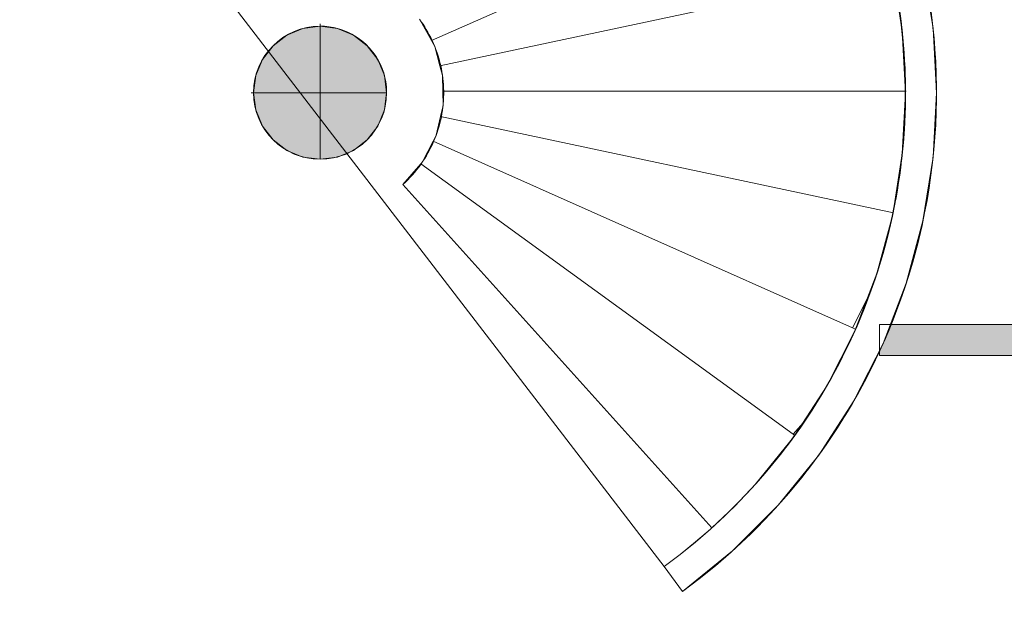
# Model space of a CAD drawing. Header units: inches. Extents: x 15 to 546804, y -66 to 267312.
# Tile 265 of 478: x 410895 to 414082, y 137271 to 139192. Entities that reach past the tile are written whole.
import ezdxf

# ---------------------------------------------------------------- set-up
doc = ezdxf.new("R2010")
doc.units = ezdxf.units.IN
doc.header["$MEASUREMENT"] = 0

msp = doc.modelspace()

# ---------------------------------------------------------------- hatches: boundary and pattern name
at = {"lineweight": 20}
h = msp.add_hatch(color=7, dxfattribs=at)
h.dxf.hatch_style = 1
h.paths.add_polyline_path([(411867.1, 139171.1), (411867.1, 138955.7), (412082.5, 138955.7, 0.414214)])
h.paths.add_polyline_path([(411867.1, 139171.1, 0.414214), (411651.7, 138955.7), (411867.1, 138955.7)])
h.paths.add_polyline_path([(411867.1, 138955.7), (411651.7, 138955.7, 0.414214), (411867.1, 138740.3)])
h.paths.add_polyline_path([(412082.5, 138955.7), (411867.1, 138955.7), (411867.1, 138740.3, 0.414214)])
h = msp.add_hatch(color=7, dxfattribs=at)
h.dxf.hatch_style = 1
h.paths.add_polyline_path([(420817.1, 138205.7), (417117.1, 138205.7), (417117.1, 138105.7), (417217.1, 138105.7), (420817.1, 138105.7)])
h.paths.add_polyline_path([(417217.1, 138105.7), (417117.1, 138105.7), (417117.1, 135105.7), (417217.1, 135105.7)])
h.paths.add_polyline_path([(416188.1, 138205.7), (413715.8, 138205.7, -0.012046), (413677.5, 138117.5), (413677.5, 138105.7), (416188.1, 138105.7)])

# ---------------------------------------------------------------- linework, layer by layer
at = {"color": 7, "lineweight": 20}
for p, q in [((410674.6, 140424.9, 3000), (412980.9, 137422.7, 3000)), ((413589.9, 139727.1, 1550), (412227.6, 139124.3, 1550)), ((413589.9, 139727.1, 1800), (412227.6, 139124.3, 1800)), ((413589.9, 139727.1, 1800), (412227.6, 139124.3, 1800)), ((413589.9, 139727.1, 2050), (412227.6, 139124.3, 2050)), ((413708, 139351.9, 1300), (412254.7, 139043, 1300)), ((413708, 139351.9, 1550), (412254.7, 139043, 1550)), ((413708, 139351.9, 1550), (412254.7, 139043, 1550)), ((413708, 139351.9, 1800), (412254.7, 139043, 1800)), ((412190.7, 139190.8, 1800), (412190.7, 139190.8, 2050)), ((411811.4, 139163.8, 300), (411811.4, 139163.8, 4800)), ((411867.1, 139178.7, 300), (411867.1, 139171.1, 300)), ((411867.1, 139171.1, 300), (411867.1, 139171.1, 4800)), ((411867.1, 139171.1, 300), (411867.1, 138955.7, 300)), ((411922.9, 139163.8, 300), (411922.9, 139163.8, 4800)), ((413751.6, 139153.8, 4800), (413751.6, 139153.8, 300)), ((413751.6, 139153.8, 4800), (413751.6, 139153.8, 4820)), ((413851.2, 139164.3, 300), (413851.2, 139164.3, 4800)), ((413851.2, 139164.3, 4800), (413851.2, 139164.3, 4820)), ((411759.4, 139142.3, 300), (411759.4, 139142.3, 4800)), ((411974.8, 139142.3, 300), (411974.8, 139142.3, 4800)), ((412227.6, 139124.3, 1550), (412227.6, 139124.3, 1800)), ((412227.6, 139124.3, 1800), (412227.6, 139124.3, 2050)), ((411714.8, 139108, 300), (411714.8, 139108, 4800)), ((412019.4, 139108, 300), (412019.4, 139108, 4800)), ((412238, 139105.6, 1550), (412238, 139105.6, 1800)), ((411680.5, 139063.4, 300), (411680.5, 139063.4, 4800)), ((412053.7, 139063.4, 300), (412053.7, 139063.4, 4800)), ((412254.7, 139043, 1300), (412254.7, 139043, 1550)), ((412254.7, 139043, 1550), (412254.7, 139043, 1800)), ((411659, 139011.5, 300), (411659, 139011.5, 4800)), ((412075.2, 139011.5, 300), (412075.2, 139011.5, 4800)), ((412263.2, 139011.4, 1300), (412263.2, 139011.4, 1550)), ((413748, 138961.1, 1050), (412264.1, 138961.1, 1050)), ((413748, 138961.1, 1300), (412264.1, 138961.1, 1300)), ((412264.1, 138961.1, 1050), (412264.1, 138961.1, 1300)), ((413748, 138961.1, 1300), (412264.1, 138961.1, 1300)), ((413748, 138961.1, 1550), (412264.1, 138961.1, 1550)), ((412264.1, 138961.1, 1300), (412264.1, 138961.1, 1550)), ((413764.2, 138961.1, 300), (413748, 138961.1, 300)), ((413748, 138961.1, 1050), (413748, 138961.1, 1300)), ((413748, 138961.1, 1300), (413748, 138961.1, 1550)), ((411644.1, 138955.7, 300), (411651.7, 138955.7, 300)), ((411651.7, 138955.7, 300), (411651.7, 138955.7, 4800)), ((411651.7, 138955.7, 300), (411867.1, 138955.7, 300)), ((411867.1, 138955.7, 300), (412082.5, 138955.7, 300)), ((411867.1, 138955.7, 300), (411867.1, 138740.3, 300)), ((412082.5, 138955.7, 300), (412082.5, 138955.7, 4800)), ((413762, 138955.7, 4800), (413762, 138955.7, 300)), ((413762, 138955.7, 4800), (413762, 138955.7, 4820)), ((413862.1, 138955.7, 300), (413862.1, 138955.7, 4800)), ((413862.1, 138955.7, 4800), (413862.1, 138955.7, 4820)), ((411659, 138900, 300), (411659, 138900, 4800)), ((412075.2, 138900, 300), (412075.2, 138900, 4800)), ((412264.9, 138913.9, 1050), (412264.9, 138913.9, 1300)), ((413708.3, 138570.2, 800), (412256.8, 138878.7, 800)), ((413708.3, 138570.2, 1050), (412256.8, 138878.7, 1050)), ((412256.8, 138878.7, 800), (412256.8, 138878.7, 1050)), ((413708.3, 138570.2, 1050), (412256.8, 138878.7, 1050)), ((413708.3, 138570.2, 1300), (412256.8, 138878.7, 1300)), ((412256.8, 138878.7, 1050), (412256.8, 138878.7, 1300)), ((411680.5, 138848, 300), (411680.5, 138848, 4800)), ((412053.7, 138848, 300), (412053.7, 138848, 4800)), ((411714.8, 138803.4, 300), (411714.8, 138803.4, 4800)), ((412019.4, 138803.4, 300), (412019.4, 138803.4, 4800)), ((412243, 138818.9, 800), (412243, 138818.9, 1050)), ((411759.4, 138769.1, 300), (411759.4, 138769.1, 4800)), ((411974.8, 138769.1, 300), (411974.8, 138769.1, 4800)), ((413590.3, 138194.9, 550), (412232.7, 138798.7, 550)), ((413590.3, 138194.9, 800), (412232.7, 138798.7, 800)), ((412232.7, 138798.7, 550), (412232.7, 138798.7, 800)), ((413590.3, 138194.9, 800), (412232.7, 138798.7, 800)), ((413590.3, 138194.9, 1050), (412232.7, 138798.7, 1050)), ((412232.7, 138798.7, 800), (412232.7, 138798.7, 1050)), ((411811.4, 138747.6, 300), (411811.4, 138747.6, 4800)), ((411867.1, 138740.3, 300), (411867.1, 138740.3, 4800)), ((411922.9, 138747.6, 300), (411922.9, 138747.6, 4800)), ((413751.6, 138757.6, 4800), (413751.6, 138757.6, 300)), ((413751.6, 138757.6, 1050), (413751.6, 138757.6, 1300)), ((413751.6, 138757.6, 4800), (413751.6, 138757.6, 4820)), ((413851.2, 138747.2, 300), (413851.2, 138747.2, 4800)), ((413851.2, 138747.2, 4800), (413851.2, 138747.2, 4820)), ((412193, 138726, 300), (412193.3, 138725.8, 300)), ((412193.3, 138725.8, 300), (413398.2, 137850.3, 300)), ((412193.3, 138725.8, 550), (413398.2, 137850.3, 550)), ((412193.3, 138725.8, 300), (412193.3, 138725.8, 550)), ((412193.3, 138725.8, 550), (413398.2, 137850.3, 550)), ((412193.3, 138725.8, 800), (413398.2, 137850.3, 800)), ((412193.3, 138725.8, 550), (412193.3, 138725.8, 800)), ((412198.7, 138732, 550), (412198.7, 138732, 800)), ((413135, 137547.6, 300), (412134.8, 138658.5, 300)), ((413135, 137547.6, 550), (412134.8, 138658.5, 550)), ((412134.8, 138658.5, 300), (412134.8, 138658.5, 550)), ((413722.8, 138567.1, 300), (413708.3, 138570.2, 300)), ((413708.3, 138570.2, 800), (413708.3, 138570.2, 1050)), ((413708.3, 138570.2, 1050), (413708.3, 138570.2, 1300)), ((413720.6, 138561.8, 4800), (413720.6, 138561.8, 300)), ((413720.6, 138561.8, 4800), (413720.6, 138561.8, 4820)), ((413818.5, 138540.9, 300), (413818.5, 138540.9, 4800)), ((413818.5, 138540.9, 4800), (413818.5, 138540.9, 4820)), ((413669.2, 138370.2, 4800), (413669.2, 138370.2, 300)), ((413669.2, 138370.2, 4800), (413669.2, 138370.2, 4820)), ((413764.5, 138339.2, 300), (413764.5, 138339.2, 4800)), ((413764.5, 138339.2, 4800), (413764.5, 138339.2, 4820)), ((413647.7, 138307.6, 800), (413647.7, 138307.6, 1050)), ((413590.3, 138195, 300), (413600.4, 138190.4, 300)), ((413590.3, 138194.9, 800), (413590.3, 138195, 800)), ((413590.3, 138194.9, 1050), (413590.3, 138195, 1050)), ((413590.3, 138195, 800), (413590.3, 138195, 1050)), ((413600.4, 138190.4, 300), (413590.3, 138194.9, 300)), ((413590.3, 138194.9, 550), (413590.3, 138194.9, 800)), ((413590.3, 138194.9, 800), (413590.3, 138194.9, 1050)), ((413677.5, 138205.7, 300), (413713.2, 138205.7, 300)), ((413677.5, 138120.5, 300), (413677.5, 138205.7, 300)), ((413713.2, 138205.7, 300), (416188.1, 138205.7, 300)), ((413713.2, 138205.7, 300), (413713.2, 138205.7, 3000)), ((413713.2, 138205.7, 3000), (420817.1, 138205.7, 3000)), ((413598.2, 138185, 4800), (413598.2, 138185, 300)), ((413598.2, 138185, 4800), (413598.2, 138185, 4820)), ((413689.6, 138144.3, 3000), (413689.6, 138144.3, 4800)), ((413689.6, 138144.3, 300), (413689.6, 138144.3, 3000)), ((413689.6, 138144.3, 4800), (413689.6, 138144.3, 4820)), ((413677.5, 138105.7, 300), (413677.5, 138120.5, 300)), ((413677.5, 138105.7, 3000), (413677.5, 138120.5, 3000)), ((413677.5, 138120.5, 300), (413677.5, 138120.5, 3000)), ((413677.5, 138105.7, 300), (413677.5, 138105.7, 3000)), ((416188.1, 138105.7, 300), (413677.5, 138105.7, 300)), ((420817.1, 138105.7, 3000), (413677.5, 138105.7, 3000)), ((413508.1, 138008.3, 4800), (413508.1, 138008.3, 300)), ((413508.1, 138008.3, 4800), (413508.1, 138008.3, 4820)), ((413594.8, 137958.2, 300), (413594.8, 137958.2, 4800)), ((413594.8, 137958.2, 4800), (413594.8, 137958.2, 4820)), ((413438, 137896.1, 550), (413438, 137896.1, 800)), ((413398.2, 137850.3, 300), (413402.4, 137847.3, 300)), ((413398.2, 137850.3, 300), (413398.2, 137850.3, 550)), ((413398.2, 137850.3, 550), (413398.2, 137850.3, 800)), ((413400.1, 137841.9, 4800), (413400.1, 137841.9, 300)), ((413400.1, 137841.9, 4800), (413400.1, 137841.9, 4820)), ((413481.1, 137783.1, 300), (413481.1, 137783.1, 4800)), ((413481.1, 137783.1, 4800), (413481.1, 137783.1, 4820)), ((413275.3, 137687.8, 4800), (413275.3, 137687.8, 300)), ((413275.3, 137687.8, 4800), (413275.3, 137687.8, 4820)), ((413349.7, 137620.8, 300), (413349.7, 137620.8, 4800)), ((413349.7, 137620.8, 4800), (413349.7, 137620.8, 4820)), ((413135, 137547.6, 4800), (413135, 137547.6, 300)), ((413135, 137547.6, 300), (413135, 137547.6, 550)), ((413135, 137547.6, 4800), (413135, 137547.6, 4820)), ((413202, 137473.1, 300), (413202, 137473.1, 4800)), ((413202, 137473.1, 4800), (413202, 137473.1, 4820)), ((412980.9, 137422.7, 300), (413039.7, 137341.7, 300)), ((412980.9, 137422.7, 3800), (412980.9, 137422.7, 4800)), ((412980.9, 137422.7, 3800), (412980.9, 137422.7, 300)), ((412980.9, 137422.7, 3800), (413039.7, 137341.7, 3800)), ((412980.9, 137422.7, 4800), (413039.7, 137341.7, 4800)), ((412980.9, 137422.7, 4800), (413039.7, 137341.7, 4800)), ((412980.9, 137422.7, 4820), (413039.7, 137341.7, 4820)), ((412980.9, 137422.7, 4800), (412980.9, 137422.7, 4820)), ((413039.7, 137341.7, 3800), (413039.7, 137341.7, 4800)), ((413039.7, 137341.7, 300), (413039.7, 137341.7, 3800)), ((413039.7, 137341.7, 4800), (413039.7, 137341.7, 4820))]:
    msp.add_line(p, q, dxfattribs=at)
msp.add_circle((411867.1, 138955.7, 4800), 215.4, dxfattribs=at)
at = {"color": 7, "lineweight": 20, "extrusion": (5.45071e-13, -6.72456e-13, -1)}
msp.add_arc((-411867.5, 138954.4, -3000), 1893.6, 50.9483, 233.9872, dxfattribs=at)
at = {"color": 7, "lineweight": 20}
for centre, radius, start, end in [((411867.1, 138955.7, 300), 1995, 337.8901, 129.0632), ((411867.1, 138955.7, 4800), 1995, 306, 129.0632), ((411867.1, 138955.7, 4800), 1995, 306, 129.0632), ((411867.1, 138955.7, 4820), 1995, 306, 129.0632), ((411867.1, 138955.7, 300), 1894.9, 306, 129.0666), ((411867.1, 138955.7, 4800), 1894.9, 306, 129.0666), ((411867.1, 138955.7, 4800), 1894.9, 306, 129.0666), ((411867.1, 138955.7, 4820), 1894.9, 306, 129.0666), ((411867.1, 138955.7, 1300), 1894.9, 0.163, 12.1449), ((411867.1, 138955.7, 1550), 1894.9, 0.163, 12.1449), ((411867.1, 138955.7, 300), 215.4, 90, 180), ((411867.1, 138955.7, 300), 215.4, 75, 90), ((411867.1, 138955.7, 300), 215.4, 0, 75), ((411867.1, 138955.7, 1050), 1894.9, 348.1739, 0.163), ((411867.1, 138955.7, 1300), 1894.9, 348.1739, 0.163), ((411867.1, 138955.7, 300), 215.4, 180, 270), ((411867.1, 138955.7, 300), 215.4, 270, 0), ((411867.1, 138955.7, 800), 1894.9, 336.1792, 348.1739), ((411867.1, 138955.7, 1050), 1894.9, 336.1792, 348.1739), ((411867.1, 138955.7, 300), 1995, 335.2328, 337.8901), ((411867.1, 138955.7, 3000), 1995, 335.2328, 337.8901), ((411867.1, 138955.7, 550), 1894.9, 324.1719, 336.1768), ((411867.1, 138955.7, 800), 1894.9, 324.1719, 336.1768), ((411867.1, 138955.7, 300), 1894.9, 336.1768, 336.1792), ((411867.1, 138955.7, 300), 1995, 306, 335.2328), ((411867.1, 138955.7, 300), 1894.9, 312, 324.1719), ((411867.1, 138955.7, 550), 1894.9, 312, 324.1719)]:
    msp.add_arc(centre, radius, start, end, dxfattribs=at)
at = {"color": 7, "lineweight": 20, "extrusion": (2.24065e-12, 1.93478e-12, -1)}
for centre in [(-411867.1, 138955.7, -1800), (-411867.1, 138955.7, -2050)]:
    msp.add_arc(centre, 400, 143.5194, 154.9438, dxfattribs=at)
at = {"color": 7, "lineweight": 20, "extrusion": (-2.12751e-12, -1.07341e-13, -1)}
for centre in [(-411867.1, 138955.7, -1550), (-411867.1, 138955.7, -1800)]:
    msp.add_arc(centre, 400, 154.9438, 167.3134, dxfattribs=at)
at = {"color": 7, "lineweight": 20, "extrusion": (-9.98326e-13, -8.28792e-13, -1)}
for centre in [(-411867.1, 138955.7, -1300), (-411867.1, 138955.7, -1550)]:
    msp.add_arc(centre, 400, 167.3134, 179.2275, dxfattribs=at)
at = {"color": 7, "lineweight": 20, "extrusion": (-1.06229e-12, -9.81308e-13, -1)}
for centre in [(-411867.1, 138955.7, -1050), (-411867.1, 138955.7, -1300)]:
    msp.add_arc(centre, 400, 179.2275, 191.1768, dxfattribs=at)
at = {"color": 7, "lineweight": 20, "extrusion": (-1.19065e-12, -1.09369e-12, -1)}
for centre in [(-411867.1, 138955.7, -800), (-411867.1, 138955.7, -1050)]:
    msp.add_arc(centre, 400, 191.1768, 203.2461, dxfattribs=at)
at = {"color": 7, "lineweight": 20, "extrusion": (2.38934e-12, -2.7531e-12, -1)}
for centre in [(-411867.1, 138955.7, -550), (-411867.1, 138955.7, -800)]:
    msp.add_arc(centre, 400, 203.2461, 215.1866, dxfattribs=at)
at = {"color": 7, "lineweight": 20, "extrusion": (-1.54681e-12, -1.10863e-12, -1)}
for centre in [(-411867.1, 138955.7, -300), (-411867.1, 138955.7, -550)]:
    msp.add_arc(centre, 400, 215.1866, 228, dxfattribs=at)
at = {"color": 7, "lineweight": 20}
for points, invisible_edges in [([(414067.1, 142255.7, 300), (413889.1, 139061.5, 300), (414067.1, 156655.7, 300)], 3), ([(417167.1, 138155.7, 300), (414067.1, 142255.7, 300), (420867.1, 142255.7, 300)], 13), ([(413589.9, 139727.1, 2050), (412227.6, 139124.3, 1800), (413589.9, 139727.1, 1800)], 1), ([(412227.6, 139124.3, 1800), (413589.9, 139727.1, 2050), (412227.6, 139124.3, 2050)], 1), ([(412227.6, 139124.3, 1550), (413589.9, 139727.1, 1800), (413589.9, 139727.1, 1550)], 1), ([(413589.9, 139727.1, 1800), (412227.6, 139124.3, 1550), (412227.6, 139124.3, 1800)], 1), ([(413764.5, 139572.2, 4800), (413720.6, 139349.7, 4800), (413751.6, 139153.8, 4800)], 13), ([(413720.6, 139349.7, 300), (413764.5, 139572.2, 300), (413751.6, 139153.8, 300)], 3), ([(413764.5, 139572.2, 4800), (413751.6, 139153.8, 4800), (413762, 138955.7, 4800)], 13), ([(413751.6, 139153.8, 300), (413764.5, 139572.2, 300), (413762, 138955.7, 300)], 3), ([(413764.5, 139572.2, 4800), (413764.5, 138339.2, 4800), (413818.5, 139370.5, 4800)], 3), ([(413764.5, 138339.2, 300), (413764.5, 139572.2, 300), (413818.5, 139370.5, 300)], 13), ([(413708, 139351.9, 1800), (412254.7, 139043, 1550), (413708, 139351.9, 1550)], 1), ([(412254.7, 139043, 1550), (413708, 139351.9, 1800), (412254.7, 139043, 1800)], 1), ([(412254.7, 139043, 1300), (413708, 139351.9, 1550), (413708, 139351.9, 1300)], 1), ([(413708, 139351.9, 1550), (412254.7, 139043, 1300), (412254.7, 139043, 1550)], 1), ([(413720.6, 139349.7, 4800), (413751.6, 139153.8, 300), (413751.6, 139153.8, 4800)], 1), ([(413751.6, 139153.8, 300), (413720.6, 139349.7, 4800), (413720.6, 139349.7, 300)], 1), ([(413720.6, 139349.7, 4820), (413751.6, 139153.8, 4800), (413751.6, 139153.8, 4820)], 1), ([(413751.6, 139153.8, 4800), (413720.6, 139349.7, 4820), (413720.6, 139349.7, 4800)], 1), ([(413818.5, 139370.5, 4800), (413764.5, 138339.2, 4800), (413818.5, 138540.9, 4800)], 13), ([(413764.5, 138339.2, 300), (413818.5, 139370.5, 300), (413818.5, 138540.9, 300)], 3), ([(413818.5, 139370.5, 300), (413851.2, 139164.3, 4800), (413851.2, 139164.3, 300)], 1), ([(413851.2, 139164.3, 4800), (413818.5, 139370.5, 300), (413818.5, 139370.5, 4800)], 1), ([(413818.5, 139370.5, 4800), (413818.5, 138540.9, 4800), (413851.2, 139164.3, 4800)], 3), ([(413818.5, 138540.9, 300), (413818.5, 139370.5, 300), (413851.2, 139164.3, 300)], 13), ([(413818.5, 139370.5, 4800), (413851.2, 139164.3, 4820), (413851.2, 139164.3, 4800)], 1), ([(413851.2, 139164.3, 4820), (413818.5, 139370.5, 4800), (413818.5, 139370.5, 4820)], 1), ([(412190.7, 139190.8, 2050), (412188.4, 139193.3, 1800), (412190.7, 139190.8, 1800)], 1), ([(412188.4, 139193.3, 1800), (412190.7, 139190.8, 2050), (412188.4, 139193.3, 2050)], 1), ([(412227.6, 139124.3, 2050), (412190.7, 139190.8, 1800), (412227.6, 139124.3, 1800)], 1), ([(412190.7, 139190.8, 1800), (412227.6, 139124.3, 2050), (412190.7, 139190.8, 2050)], 1), ([(411867.1, 138955.7, 300), (411759.4, 139142.3, 300), (411811.4, 139163.8, 300)], 13), ([(411759.4, 139142.3, 4800), (411811.4, 139163.8, 300), (411759.4, 139142.3, 300)], 1), ([(411811.4, 139163.8, 300), (411759.4, 139142.3, 4800), (411811.4, 139163.8, 4800)], 1), ([(411759.4, 139142.3, 4800), (411811.4, 138747.6, 4800), (411811.4, 139163.8, 4800)], 3), ([(411867.1, 138955.7, 300), (411811.4, 139163.8, 300), (411867.1, 139171.1, 300)], 1), ([(411811.4, 139163.8, 4800), (411867.1, 139171.1, 300), (411811.4, 139163.8, 300)], 1), ([(411867.1, 139171.1, 300), (411811.4, 139163.8, 4800), (411867.1, 139171.1, 4800)], 1), ([(411811.4, 139163.8, 4800), (411867.1, 138740.3, 4800), (411867.1, 139171.1, 4800)], 3), ([(411811.4, 139163.8, 4800), (411811.4, 138747.6, 4800), (411867.1, 138740.3, 4800)], 13), ([(411922.9, 139163.8, 300), (411867.1, 138955.7, 300), (411867.1, 139171.1, 300)], 1), ([(411867.1, 139171.1, 4800), (411922.9, 139163.8, 300), (411867.1, 139171.1, 300)], 1), ([(411922.9, 139163.8, 300), (411867.1, 139171.1, 4800), (411922.9, 139163.8, 4800)], 1), ([(411867.1, 139171.1, 4800), (411867.1, 138740.3, 4800), (411922.9, 138747.6, 4800)], 13), ([(411867.1, 139171.1, 4800), (411922.9, 138747.6, 4800), (411922.9, 139163.8, 4800)], 3), ([(411867.1, 138955.7, 300), (411922.9, 139163.8, 300), (412082.5, 138955.7, 300)], 3), ([(412082.5, 138955.7, 300), (411922.9, 139163.8, 300), (411974.8, 139142.3, 300)], 13), ([(411922.9, 139163.8, 4800), (411974.8, 139142.3, 300), (411922.9, 139163.8, 300)], 1), ([(411974.8, 139142.3, 300), (411922.9, 139163.8, 4800), (411974.8, 139142.3, 4800)], 1), ([(411922.9, 139163.8, 4800), (411922.9, 138747.6, 4800), (411974.8, 138769.1, 4800)], 13), ([(411922.9, 139163.8, 4800), (411974.8, 138769.1, 4800), (411974.8, 139142.3, 4800)], 3), ([(413751.6, 139153.8, 4800), (413762, 138955.7, 300), (413762, 138955.7, 4800)], 1), ([(413762, 138955.7, 300), (413751.6, 139153.8, 4800), (413751.6, 139153.8, 300)], 1), ([(413751.6, 139153.8, 4820), (413762, 138955.7, 4800), (413762, 138955.7, 4820)], 1), ([(413762, 138955.7, 4800), (413751.6, 139153.8, 4820), (413751.6, 139153.8, 4800)], 1), ([(413851.2, 139164.3, 4800), (413818.5, 138540.9, 4800), (413851.2, 138747.2, 4800)], 13), ([(413818.5, 138540.9, 300), (413851.2, 139164.3, 300), (413851.2, 138747.2, 300)], 3), ([(413851.2, 139164.3, 300), (413862.1, 138955.7, 4800), (413862.1, 138955.7, 300)], 1), ([(413862.1, 138955.7, 4800), (413851.2, 139164.3, 300), (413851.2, 139164.3, 4800)], 1), ([(413851.2, 139164.3, 4800), (413851.2, 138747.2, 4800), (413862.1, 138955.7, 4800)], 1), ([(413851.2, 138747.2, 300), (413851.2, 139164.3, 300), (413862.1, 138955.7, 300)], 1), ([(413851.2, 139164.3, 4800), (413862.1, 138955.7, 4820), (413862.1, 138955.7, 4800)], 1), ([(413862.1, 138955.7, 4820), (413851.2, 139164.3, 4800), (413851.2, 139164.3, 4820)], 1), ([(411867.1, 138955.7, 300), (411714.8, 139108, 300), (411759.4, 139142.3, 300)], 13), ([(411714.8, 139108, 4800), (411759.4, 139142.3, 300), (411714.8, 139108, 300)], 1), ([(411759.4, 139142.3, 300), (411714.8, 139108, 4800), (411759.4, 139142.3, 4800)], 1), ([(411714.8, 139108, 4800), (411759.4, 138769.1, 4800), (411759.4, 139142.3, 4800)], 3), ([(411759.4, 139142.3, 4800), (411759.4, 138769.1, 4800), (411811.4, 138747.6, 4800)], 13), ([(412082.5, 138955.7, 300), (411974.8, 139142.3, 300), (412019.4, 139108, 300)], 13), ([(411974.8, 139142.3, 4800), (412019.4, 139108, 300), (411974.8, 139142.3, 300)], 1), ([(412019.4, 139108, 300), (411974.8, 139142.3, 4800), (412019.4, 139108, 4800)], 1), ([(411974.8, 139142.3, 4800), (411974.8, 138769.1, 4800), (412019.4, 138803.4, 4800)], 13), ([(411974.8, 139142.3, 4800), (412019.4, 138803.4, 4800), (412019.4, 139108, 4800)], 3), ([(412238, 139105.6, 1800), (412227.6, 139124.3, 1550), (412238, 139105.6, 1550)], 1), ([(412227.6, 139124.3, 1550), (412238, 139105.6, 1800), (412227.6, 139124.3, 1800)], 1), ([(411867.1, 138955.7, 300), (411680.5, 139063.4, 300), (411714.8, 139108, 300)], 13), ([(411714.8, 139108, 4800), (411680.5, 139063.4, 300), (411680.5, 139063.4, 4800)], 1), ([(411680.5, 139063.4, 300), (411714.8, 139108, 4800), (411714.8, 139108, 300)], 1), ([(411680.5, 139063.4, 4800), (411714.8, 138803.4, 4800), (411714.8, 139108, 4800)], 3), ([(411714.8, 139108, 4800), (411714.8, 138803.4, 4800), (411759.4, 138769.1, 4800)], 13), ([(412082.5, 138955.7, 300), (412019.4, 139108, 300), (412053.7, 139063.4, 300)], 13), ([(412019.4, 139108, 300), (412053.7, 139063.4, 4800), (412053.7, 139063.4, 300)], 1), ([(412053.7, 139063.4, 4800), (412019.4, 139108, 300), (412019.4, 139108, 4800)], 1), ([(412019.4, 139108, 4800), (412019.4, 138803.4, 4800), (412053.7, 138848, 4800)], 13), ([(412019.4, 139108, 4800), (412053.7, 138848, 4800), (412053.7, 139063.4, 4800)], 3), ([(412254.7, 139043, 1800), (412238, 139105.6, 1550), (412254.7, 139043, 1550)], 1), ([(412238, 139105.6, 1550), (412254.7, 139043, 1800), (412238, 139105.6, 1800)], 1), ([(411867.1, 138955.7, 300), (411659, 139011.5, 300), (411680.5, 139063.4, 300)], 13), ([(411680.5, 139063.4, 4800), (411659, 139011.5, 300), (411659, 139011.5, 4800)], 1), ([(411659, 139011.5, 300), (411680.5, 139063.4, 4800), (411680.5, 139063.4, 300)], 1), ([(411659, 139011.5, 4800), (411680.5, 138848, 4800), (411680.5, 139063.4, 4800)], 3), ([(411680.5, 139063.4, 4800), (411680.5, 138848, 4800), (411714.8, 138803.4, 4800)], 13), ([(412082.5, 138955.7, 300), (412053.7, 139063.4, 300), (412075.2, 139011.5, 300)], 1), ([(412053.7, 139063.4, 300), (412075.2, 139011.5, 4800), (412075.2, 139011.5, 300)], 1), ([(412075.2, 139011.5, 4800), (412053.7, 139063.4, 300), (412053.7, 139063.4, 4800)], 1), ([(412053.7, 139063.4, 4800), (412053.7, 138848, 4800), (412075.2, 138900, 4800)], 13), ([(412053.7, 139063.4, 4800), (412075.2, 138900, 4800), (412075.2, 139011.5, 4800)], 3), ([(412263.2, 139011.4, 1550), (412254.7, 139043, 1300), (412263.2, 139011.4, 1300)], 1), ([(412254.7, 139043, 1300), (412263.2, 139011.4, 1550), (412254.7, 139043, 1550)], 1), ([(411659, 139011.5, 300), (411867.1, 138955.7, 300), (411651.7, 138955.7, 300)], 1), ([(411659, 139011.5, 4800), (411651.7, 138955.7, 300), (411651.7, 138955.7, 4800)], 1), ([(411651.7, 138955.7, 300), (411659, 139011.5, 4800), (411659, 139011.5, 300)], 1), ([(411659, 138900, 4800), (411659, 139011.5, 4800), (411651.7, 138955.7, 4800)], 1), ([(411659, 139011.5, 4800), (411659, 138900, 4800), (411680.5, 138848, 4800)], 13), ([(412075.2, 139011.5, 300), (412082.5, 138955.7, 4800), (412082.5, 138955.7, 300)], 1), ([(412082.5, 138955.7, 4800), (412075.2, 139011.5, 300), (412075.2, 139011.5, 4800)], 1), ([(412075.2, 139011.5, 4800), (412075.2, 138900, 4800), (412082.5, 138955.7, 4800)], 1), ([(412264.1, 138961.1, 1550), (412263.2, 139011.4, 1300), (412264.1, 138961.1, 1300)], 1), ([(412263.2, 139011.4, 1300), (412264.1, 138961.1, 1550), (412263.2, 139011.4, 1550)], 1), ([(413748, 138961.1, 1550), (412264.1, 138961.1, 1300), (413748, 138961.1, 1300)], 1), ([(412264.1, 138961.1, 1300), (413748, 138961.1, 1550), (412264.1, 138961.1, 1550)], 1), ([(412264.1, 138961.1, 1050), (413748, 138961.1, 1300), (413748, 138961.1, 1050)], 1), ([(413748, 138961.1, 1300), (412264.1, 138961.1, 1050), (412264.1, 138961.1, 1300)], 1), ([(412264.9, 138913.9, 1300), (412264.1, 138961.1, 1050), (412264.9, 138913.9, 1050)], 1), ([(412264.1, 138961.1, 1050), (412264.9, 138913.9, 1300), (412264.1, 138961.1, 1300)], 1), ([(411867.1, 138955.7, 300), (411659, 138900, 300), (411651.7, 138955.7, 300)], 1), ([(411651.7, 138955.7, 4800), (411659, 138900, 300), (411659, 138900, 4800)], 1), ([(411659, 138900, 300), (411651.7, 138955.7, 4800), (411651.7, 138955.7, 300)], 1), ([(411659, 138900, 300), (411867.1, 138955.7, 300), (411680.5, 138848, 300)], 3), ([(411680.5, 138848, 300), (411867.1, 138955.7, 300), (411714.8, 138803.4, 300)], 3), ([(411714.8, 138803.4, 300), (411867.1, 138955.7, 300), (411759.4, 138769.1, 300)], 3), ([(411759.4, 138769.1, 300), (411867.1, 138955.7, 300), (411811.4, 138747.6, 300)], 3), ([(411811.4, 138747.6, 300), (411867.1, 138955.7, 300), (411867.1, 138740.3, 300)], 1), ([(412082.5, 138955.7, 300), (411867.1, 138740.3, 300), (411867.1, 138955.7, 300)], 1), ([(411867.1, 138740.3, 300), (412082.5, 138955.7, 300), (411922.9, 138747.6, 300)], 3), ([(411922.9, 138747.6, 300), (412082.5, 138955.7, 300), (411974.8, 138769.1, 300)], 3), ([(411974.8, 138769.1, 300), (412082.5, 138955.7, 300), (412019.4, 138803.4, 300)], 3), ([(412019.4, 138803.4, 300), (412082.5, 138955.7, 300), (412053.7, 138848, 300)], 3), ([(412053.7, 138848, 300), (412082.5, 138955.7, 300), (412075.2, 138900, 300)], 1), ([(412082.5, 138955.7, 300), (412075.2, 138900, 4800), (412075.2, 138900, 300)], 1), ([(412075.2, 138900, 4800), (412082.5, 138955.7, 300), (412082.5, 138955.7, 4800)], 1), ([(413762, 138955.7, 4800), (413751.6, 138757.6, 300), (413751.6, 138757.6, 4800)], 1), ([(413751.6, 138757.6, 300), (413762, 138955.7, 4800), (413762, 138955.7, 300)], 1), ([(413751.6, 138757.6, 4800), (413764.5, 138339.2, 4800), (413762, 138955.7, 4800)], 3), ([(413764.5, 138339.2, 300), (413751.6, 138757.6, 300), (413762, 138955.7, 300)], 13), ([(413762, 138955.7, 4820), (413751.6, 138757.6, 4800), (413751.6, 138757.6, 4820)], 1), ([(413751.6, 138757.6, 4800), (413762, 138955.7, 4820), (413762, 138955.7, 4800)], 1), ([(413862.1, 138955.7, 300), (413851.2, 138747.2, 4800), (413851.2, 138747.2, 300)], 1), ([(413851.2, 138747.2, 4800), (413862.1, 138955.7, 300), (413862.1, 138955.7, 4800)], 1), ([(413862.1, 138955.7, 4800), (413851.2, 138747.2, 4820), (413851.2, 138747.2, 4800)], 1), ([(413851.2, 138747.2, 4820), (413862.1, 138955.7, 4800), (413862.1, 138955.7, 4820)], 1), ([(411659, 138900, 4800), (411680.5, 138848, 300), (411680.5, 138848, 4800)], 1), ([(411680.5, 138848, 300), (411659, 138900, 4800), (411659, 138900, 300)], 1), ([(412075.2, 138900, 300), (412053.7, 138848, 4800), (412053.7, 138848, 300)], 1), ([(412053.7, 138848, 4800), (412075.2, 138900, 300), (412075.2, 138900, 4800)], 1), ([(412256.8, 138878.7, 1300), (412264.9, 138913.9, 1050), (412256.8, 138878.7, 1050)], 1), ([(412264.9, 138913.9, 1050), (412256.8, 138878.7, 1300), (412264.9, 138913.9, 1300)], 1), ([(413590.3, 138194.9, 800), (412243, 138818.9, 800), (412256.8, 138878.7, 800)], 13), ([(412243, 138818.9, 1050), (413590.3, 138194.9, 1050), (412256.8, 138878.7, 1050)], 3), ([(412243, 138818.9, 1050), (412256.8, 138878.7, 800), (412243, 138818.9, 800)], 1), ([(412256.8, 138878.7, 800), (412243, 138818.9, 1050), (412256.8, 138878.7, 1050)], 1), ([(413590.3, 138194.9, 800), (412256.8, 138878.7, 800), (413708.3, 138570.2, 800)], 13), ([(412256.8, 138878.7, 1050), (413590.3, 138194.9, 1050), (413708.3, 138570.2, 1050)], 3), ([(412256.8, 138878.7, 800), (413708.3, 138570.2, 1050), (413708.3, 138570.2, 800)], 1), ([(413708.3, 138570.2, 1050), (412256.8, 138878.7, 800), (412256.8, 138878.7, 1050)], 1), ([(413708.3, 138570.2, 1300), (412256.8, 138878.7, 1050), (413708.3, 138570.2, 1050)], 1), ([(412256.8, 138878.7, 1050), (413708.3, 138570.2, 1300), (412256.8, 138878.7, 1300)], 1), ([(411680.5, 138848, 4800), (411714.8, 138803.4, 300), (411714.8, 138803.4, 4800)], 1), ([(411714.8, 138803.4, 300), (411680.5, 138848, 4800), (411680.5, 138848, 300)], 1), ([(412053.7, 138848, 300), (412019.4, 138803.4, 4800), (412019.4, 138803.4, 300)], 1), ([(412019.4, 138803.4, 4800), (412053.7, 138848, 300), (412053.7, 138848, 4800)], 1), ([(411759.4, 138769.1, 4800), (411714.8, 138803.4, 300), (411759.4, 138769.1, 300)], 1), ([(411714.8, 138803.4, 300), (411759.4, 138769.1, 4800), (411714.8, 138803.4, 4800)], 1), ([(412019.4, 138803.4, 4800), (411974.8, 138769.1, 300), (412019.4, 138803.4, 300)], 1), ([(411974.8, 138769.1, 300), (412019.4, 138803.4, 4800), (411974.8, 138769.1, 4800)], 1), ([(412243, 138818.9, 800), (413590.3, 138194.9, 800), (412232.7, 138798.7, 800)], 1), ([(413590.3, 138194.9, 1050), (412243, 138818.9, 1050), (412232.7, 138798.7, 1050)], 1), ([(412232.7, 138798.7, 1050), (412243, 138818.9, 800), (412232.7, 138798.7, 800)], 1), ([(412243, 138818.9, 800), (412232.7, 138798.7, 1050), (412243, 138818.9, 1050)], 1), ([(411811.4, 138747.6, 4800), (411759.4, 138769.1, 300), (411811.4, 138747.6, 300)], 1), ([(411759.4, 138769.1, 300), (411811.4, 138747.6, 4800), (411759.4, 138769.1, 4800)], 1), ([(411974.8, 138769.1, 4800), (411922.9, 138747.6, 300), (411974.8, 138769.1, 300)], 1), ([(411922.9, 138747.6, 300), (411974.8, 138769.1, 4800), (411922.9, 138747.6, 4800)], 1), ([(413398.2, 137850.3, 550), (412198.7, 138732, 550), (412232.7, 138798.7, 550)], 13), ([(412232.7, 138798.7, 800), (412198.7, 138732, 550), (412198.7, 138732, 800)], 1), ([(412198.7, 138732, 550), (412232.7, 138798.7, 800), (412232.7, 138798.7, 550)], 1), ([(413398.2, 137850.3, 550), (412232.7, 138798.7, 550), (413590.3, 138194.9, 550)], 13), ([(412232.7, 138798.7, 550), (413590.3, 138194.9, 800), (413590.3, 138194.9, 550)], 1), ([(413590.3, 138194.9, 800), (412232.7, 138798.7, 550), (412232.7, 138798.7, 800)], 1), ([(413590.3, 138194.9, 1050), (412232.7, 138798.7, 800), (413590.3, 138194.9, 800)], 1), ([(412232.7, 138798.7, 800), (413590.3, 138194.9, 1050), (412232.7, 138798.7, 1050)], 1), ([(411867.1, 138740.3, 4800), (411811.4, 138747.6, 300), (411867.1, 138740.3, 300)], 1), ([(411811.4, 138747.6, 300), (411867.1, 138740.3, 4800), (411811.4, 138747.6, 4800)], 1), ([(411922.9, 138747.6, 4800), (411867.1, 138740.3, 300), (411922.9, 138747.6, 300)], 1), ([(411867.1, 138740.3, 300), (411922.9, 138747.6, 4800), (411867.1, 138740.3, 4800)], 1), ([(413751.6, 138757.6, 4800), (413720.6, 138561.8, 300), (413720.6, 138561.8, 4800)], 1), ([(413720.6, 138561.8, 300), (413751.6, 138757.6, 4800), (413751.6, 138757.6, 300)], 1), ([(413720.6, 138561.8, 4800), (413764.5, 138339.2, 4800), (413751.6, 138757.6, 4800)], 3), ([(413764.5, 138339.2, 300), (413720.6, 138561.8, 300), (413751.6, 138757.6, 300)], 13), ([(413751.6, 138757.6, 4820), (413720.6, 138561.8, 4800), (413720.6, 138561.8, 4820)], 1), ([(413720.6, 138561.8, 4800), (413751.6, 138757.6, 4820), (413751.6, 138757.6, 4800)], 1), ([(413851.2, 138747.2, 300), (413818.5, 138540.9, 4800), (413818.5, 138540.9, 300)], 1), ([(413818.5, 138540.9, 4800), (413851.2, 138747.2, 300), (413851.2, 138747.2, 4800)], 1), ([(413851.2, 138747.2, 4800), (413818.5, 138540.9, 4820), (413818.5, 138540.9, 4800)], 1), ([(413818.5, 138540.9, 4820), (413851.2, 138747.2, 4800), (413851.2, 138747.2, 4820)], 1), ([(412193.3, 138725.8, 300), (413135, 137547.6, 300), (412134.8, 138658.5, 300)], 1), ([(412193.3, 138725.8, 550), (412134.8, 138658.5, 300), (412134.8, 138658.5, 550)], 1), ([(412134.8, 138658.5, 300), (412193.3, 138725.8, 550), (412193.3, 138725.8, 300)], 1), ([(412198.7, 138732, 550), (413398.2, 137850.3, 550), (412193.3, 138725.8, 550)], 1), ([(412198.7, 138732, 800), (412193.3, 138725.8, 550), (412193.3, 138725.8, 800)], 1), ([(412193.3, 138725.8, 550), (412198.7, 138732, 800), (412198.7, 138732, 550)], 1), ([(412193.3, 138725.8, 300), (413398.2, 137850.3, 550), (413398.2, 137850.3, 300)], 1), ([(413398.2, 137850.3, 550), (412193.3, 138725.8, 300), (412193.3, 138725.8, 550)], 1), ([(413398.2, 137850.3, 800), (412193.3, 138725.8, 550), (413398.2, 137850.3, 550)], 1), ([(412193.3, 138725.8, 550), (413398.2, 137850.3, 800), (412193.3, 138725.8, 800)], 1), ([(412134.8, 138658.5, 550), (413135, 137547.6, 300), (413135, 137547.6, 550)], 1), ([(413135, 137547.6, 300), (412134.8, 138658.5, 550), (412134.8, 138658.5, 300)], 1), ([(413590.3, 138194.9, 800), (413708.3, 138570.2, 800), (413590.3, 138195, 800)], 3), ([(413708.3, 138570.2, 1050), (413590.3, 138194.9, 1050), (413590.3, 138195, 1050)], 13), ([(413720.6, 138561.8, 4800), (413669.2, 138370.2, 300), (413669.2, 138370.2, 4800)], 1), ([(413669.2, 138370.2, 300), (413720.6, 138561.8, 4800), (413720.6, 138561.8, 300)], 1), ([(413669.2, 138370.2, 4800), (413689.6, 138144.3, 4800), (413720.6, 138561.8, 4800)], 3), ([(413720.6, 138561.8, 300), (413677.5, 138205.7, 300), (413669.2, 138370.2, 300)], 3), ([(413720.6, 138561.8, 4820), (413669.2, 138370.2, 4800), (413669.2, 138370.2, 4820)], 1), ([(413669.2, 138370.2, 4800), (413720.6, 138561.8, 4820), (413720.6, 138561.8, 4800)], 1), ([(413677.5, 138205.7, 300), (413720.6, 138561.8, 300), (413713.2, 138205.7, 300)], 3), ([(413720.6, 138561.8, 4800), (413689.6, 138144.3, 4800), (413764.5, 138339.2, 4800)], 13), ([(413713.2, 138205.7, 300), (413720.6, 138561.8, 300), (413764.5, 138339.2, 300)], 3), ([(413818.5, 138540.9, 300), (413764.5, 138339.2, 4800), (413764.5, 138339.2, 300)], 1), ([(413764.5, 138339.2, 4800), (413818.5, 138540.9, 300), (413818.5, 138540.9, 4800)], 1), ([(413818.5, 138540.9, 4800), (413764.5, 138339.2, 4820), (413764.5, 138339.2, 4800)], 1), ([(413764.5, 138339.2, 4820), (413818.5, 138540.9, 4800), (413818.5, 138540.9, 4820)], 1), ([(413669.2, 138370.2, 4800), (413598.2, 138185, 300), (413598.2, 138185, 4800)], 1), ([(413598.2, 138185, 300), (413669.2, 138370.2, 4800), (413669.2, 138370.2, 300)], 1), ([(413598.2, 138185, 4800), (413689.6, 138144.3, 4800), (413669.2, 138370.2, 4800)], 3), ([(413677.5, 138120.5, 300), (413598.2, 138185, 300), (413669.2, 138370.2, 300)], 13), ([(413669.2, 138370.2, 4820), (413598.2, 138185, 4800), (413598.2, 138185, 4820)], 1), ([(413598.2, 138185, 4800), (413669.2, 138370.2, 4820), (413669.2, 138370.2, 4800)], 1), ([(413677.5, 138120.5, 300), (413669.2, 138370.2, 300), (413677.5, 138205.7, 300)], 3), ([(413689.6, 138144.3, 4800), (413713.2, 138205.7, 3000), (413764.5, 138339.2, 4800)], 3), ([(413764.5, 138339.2, 4800), (413689.6, 138144.3, 4820), (413689.6, 138144.3, 4800)], 1), ([(413689.6, 138144.3, 4820), (413764.5, 138339.2, 4800), (413764.5, 138339.2, 4820)], 1), ([(413764.5, 138339.2, 300), (413713.2, 138205.7, 3000), (413713.2, 138205.7, 300)], 1), ([(413764.5, 138339.2, 4800), (413713.2, 138205.7, 3000), (413764.5, 138339.2, 300)], 3), ([(413647.7, 138307.6, 800), (413590.3, 138195, 1050), (413590.3, 138195, 800)], 1), ([(413590.3, 138195, 1050), (413647.7, 138307.6, 800), (413647.7, 138307.6, 1050)], 1), ([(413590.3, 138195, 800), (413590.3, 138194.9, 1050), (413590.3, 138194.9, 800)], 1), ([(413590.3, 138194.9, 1050), (413590.3, 138195, 800), (413590.3, 138195, 1050)], 1), ([(413713.2, 138205.7, 300), (413677.5, 138120.5, 300), (413677.5, 138205.7, 300)], 1), ([(413677.5, 138120.5, 300), (413713.2, 138205.7, 300), (413689.6, 138144.3, 300)], 1), ([(413713.2, 138205.7, 300), (413689.6, 138144.3, 3000), (413689.6, 138144.3, 300)], 1), ([(413689.6, 138144.3, 3000), (413713.2, 138205.7, 300), (413713.2, 138205.7, 3000)], 1), ([(413689.6, 138144.3, 3000), (420817.1, 138105.7, 3000), (413713.2, 138205.7, 3000)], 3), ([(413713.2, 138205.7, 3000), (413689.6, 138144.3, 4800), (413689.6, 138144.3, 3000)], 1), ([(416188.1, 138105.7, 300), (413689.6, 138144.3, 300), (413713.2, 138205.7, 300)], 13), ([(413713.2, 138205.7, 3000), (416188.1, 138205.7, 300), (413713.2, 138205.7, 300)], 1), ([(416188.1, 138205.7, 300), (413713.2, 138205.7, 3000), (416188.1, 138205.7, 2500)], 3), ([(416188.1, 138205.7, 2500), (413713.2, 138205.7, 3000), (417117.1, 138205.7, 2500)], 3), ([(420817.1, 138205.7, 3000), (417117.1, 138205.7, 2500), (413713.2, 138205.7, 3000)], 3), ([(413713.2, 138205.7, 3000), (420817.1, 138105.7, 3000), (420817.1, 138205.7, 3000)], 1), ([(416188.1, 138105.7, 300), (413713.2, 138205.7, 300), (416188.1, 138205.7, 300)], 1), ([(413598.2, 138185, 4800), (413508.1, 138008.3, 300), (413508.1, 138008.3, 4800)], 1), ([(413508.1, 138008.3, 300), (413598.2, 138185, 4800), (413598.2, 138185, 300)], 1), ([(413508.1, 138008.3, 4800), (413594.8, 137958.2, 4800), (413598.2, 138185, 4800)], 3), ([(413594.8, 137958.2, 300), (413508.1, 138008.3, 300), (413598.2, 138185, 300)], 13), ([(413598.2, 138185, 4820), (413508.1, 138008.3, 4800), (413508.1, 138008.3, 4820)], 1), ([(413508.1, 138008.3, 4800), (413598.2, 138185, 4820), (413598.2, 138185, 4800)], 1), ([(413598.2, 138185, 4800), (413594.8, 137958.2, 4800), (413689.6, 138144.3, 4800)], 13), ([(413594.8, 137958.2, 300), (413598.2, 138185, 300), (413677.5, 138120.5, 300)], 3), ([(413594.8, 137958.2, 4800), (413677.5, 138120.5, 3000), (413689.6, 138144.3, 4800)], 3), ([(413689.6, 138144.3, 4800), (413594.8, 137958.2, 4820), (413594.8, 137958.2, 4800)], 1), ([(413594.8, 137958.2, 4820), (413689.6, 138144.3, 4800), (413689.6, 138144.3, 4820)], 1), ([(413689.6, 138144.3, 300), (413677.5, 138120.5, 3000), (413677.5, 138120.5, 300)], 1), ([(413677.5, 138120.5, 3000), (413689.6, 138144.3, 300), (413689.6, 138144.3, 3000)], 1), ([(413677.5, 138120.5, 3000), (420817.1, 138105.7, 3000), (413689.6, 138144.3, 3000)], 3), ([(413689.6, 138144.3, 4800), (413677.5, 138120.5, 3000), (413689.6, 138144.3, 3000)], 1), ([(413689.6, 138144.3, 300), (413677.5, 138105.7, 300), (413677.5, 138120.5, 300)], 1), ([(413677.5, 138105.7, 300), (413689.6, 138144.3, 300), (416188.1, 138105.7, 300)], 3), ([(413677.5, 138120.5, 300), (413594.8, 137958.2, 4800), (413594.8, 137958.2, 300)], 1), ([(413594.8, 137958.2, 4800), (413677.5, 138120.5, 300), (413677.5, 138120.5, 3000)], 13), ([(413677.5, 138120.5, 3000), (413677.5, 138105.7, 300), (413677.5, 138105.7, 3000)], 1), ([(413677.5, 138105.7, 300), (413677.5, 138120.5, 3000), (413677.5, 138120.5, 300)], 1), ([(420817.1, 138105.7, 3000), (413677.5, 138120.5, 3000), (413677.5, 138105.7, 3000)], 1), ([(416188.1, 138105.7, 2500), (413677.5, 138105.7, 300), (416188.1, 138105.7, 300)], 1), ([(413677.5, 138105.7, 300), (416188.1, 138105.7, 2500), (413677.5, 138105.7, 3000)], 3), ([(413677.5, 138105.7, 3000), (416188.1, 138105.7, 2500), (420817.1, 138105.7, 3000)], 3), ([(413508.1, 138008.3, 4800), (413400.1, 137841.9, 300), (413400.1, 137841.9, 4800)], 1), ([(413400.1, 137841.9, 300), (413508.1, 138008.3, 4800), (413508.1, 138008.3, 300)], 1), ([(413400.1, 137841.9, 4800), (413481.1, 137783.1, 4800), (413508.1, 138008.3, 4800)], 3), ([(413481.1, 137783.1, 300), (413400.1, 137841.9, 300), (413508.1, 138008.3, 300)], 13), ([(413508.1, 138008.3, 4820), (413400.1, 137841.9, 4800), (413400.1, 137841.9, 4820)], 1), ([(413400.1, 137841.9, 4800), (413508.1, 138008.3, 4820), (413508.1, 138008.3, 4800)], 1), ([(413508.1, 138008.3, 4800), (413481.1, 137783.1, 4800), (413594.8, 137958.2, 4800)], 13), ([(413481.1, 137783.1, 300), (413508.1, 138008.3, 300), (413594.8, 137958.2, 300)], 3), ([(413594.8, 137958.2, 300), (413481.1, 137783.1, 4800), (413481.1, 137783.1, 300)], 1), ([(413481.1, 137783.1, 4800), (413594.8, 137958.2, 300), (413594.8, 137958.2, 4800)], 1), ([(413594.8, 137958.2, 4800), (413481.1, 137783.1, 4820), (413481.1, 137783.1, 4800)], 1), ([(413481.1, 137783.1, 4820), (413594.8, 137958.2, 4800), (413594.8, 137958.2, 4820)], 1), ([(413398.2, 137850.3, 550), (413438, 137896.1, 800), (413398.2, 137850.3, 800)], 1), ([(413438, 137896.1, 800), (413398.2, 137850.3, 550), (413438, 137896.1, 550)], 1), ([(413400.1, 137841.9, 4800), (413275.3, 137687.8, 300), (413275.3, 137687.8, 4800)], 1), ([(413275.3, 137687.8, 300), (413400.1, 137841.9, 4800), (413400.1, 137841.9, 300)], 1), ([(413275.3, 137687.8, 4800), (413349.7, 137620.8, 4800), (413400.1, 137841.9, 4800)], 3), ([(413349.7, 137620.8, 300), (413275.3, 137687.8, 300), (413400.1, 137841.9, 300)], 13), ([(413400.1, 137841.9, 4820), (413275.3, 137687.8, 4800), (413275.3, 137687.8, 4820)], 1), ([(413275.3, 137687.8, 4800), (413400.1, 137841.9, 4820), (413400.1, 137841.9, 4800)], 1), ([(413400.1, 137841.9, 4800), (413349.7, 137620.8, 4800), (413481.1, 137783.1, 4800)], 13), ([(413349.7, 137620.8, 300), (413400.1, 137841.9, 300), (413481.1, 137783.1, 300)], 3), ([(413481.1, 137783.1, 300), (413349.7, 137620.8, 4800), (413349.7, 137620.8, 300)], 1), ([(413349.7, 137620.8, 4800), (413481.1, 137783.1, 300), (413481.1, 137783.1, 4800)], 1), ([(413481.1, 137783.1, 4800), (413349.7, 137620.8, 4820), (413349.7, 137620.8, 4800)], 1), ([(413349.7, 137620.8, 4820), (413481.1, 137783.1, 4800), (413481.1, 137783.1, 4820)], 1), ([(413275.3, 137687.8, 4800), (413202, 137473.1, 4800), (413349.7, 137620.8, 4800)], 13), ([(413202, 137473.1, 300), (413275.3, 137687.8, 300), (413349.7, 137620.8, 300)], 3), ([(413349.7, 137620.8, 300), (413202, 137473.1, 4800), (413202, 137473.1, 300)], 1), ([(413202, 137473.1, 4800), (413349.7, 137620.8, 300), (413349.7, 137620.8, 4800)], 1), ([(413349.7, 137620.8, 4800), (413202, 137473.1, 4820), (413202, 137473.1, 4800)], 1), ([(413202, 137473.1, 4820), (413349.7, 137620.8, 4800), (413349.7, 137620.8, 4820)], 1), ([(413135, 137547.6, 300), (412980.9, 137422.7, 3800), (413135, 137547.6, 4800)], 3), ([(413135, 137547.6, 4800), (413039.7, 137341.7, 4800), (413202, 137473.1, 4800)], 13), ([(413039.7, 137341.7, 300), (413135, 137547.6, 300), (413202, 137473.1, 300)], 3), ([(413202, 137473.1, 4800), (413039.7, 137341.7, 300), (413202, 137473.1, 300)], 1), ([(413039.7, 137341.7, 300), (413202, 137473.1, 4800), (413039.7, 137341.7, 3800)], 3), ([(413039.7, 137341.7, 3800), (413202, 137473.1, 4800), (413039.7, 137341.7, 4800)], 1), ([(413202, 137473.1, 4820), (413039.7, 137341.7, 4800), (413202, 137473.1, 4800)], 1), ([(413039.7, 137341.7, 4800), (413202, 137473.1, 4820), (413039.7, 137341.7, 4820)], 1), ([(412980.9, 137422.7, 4800), (413039.7, 137341.7, 3800), (413039.7, 137341.7, 4800)], 1), ([(413039.7, 137341.7, 3800), (412980.9, 137422.7, 4800), (412980.9, 137422.7, 3800)], 1), ([(412980.9, 137422.7, 3800), (413039.7, 137341.7, 300), (413039.7, 137341.7, 3800)], 1), ([(413039.7, 137341.7, 300), (412980.9, 137422.7, 3800), (412980.9, 137422.7, 300)], 1), ([(412980.9, 137422.7, 4820), (413039.7, 137341.7, 4800), (413039.7, 137341.7, 4820)], 1), ([(413039.7, 137341.7, 4800), (412980.9, 137422.7, 4820), (412980.9, 137422.7, 4800)], 1)]:
    msp.add_3dface(points, dxfattribs=dict(at, invisible_edges=invisible_edges))
msp.add_3dface([(413600.4, 138190.4, 300), (413590.3, 138194.9, 300), (413590.3, 138195, 300)], dxfattribs=at)

doc.saveas('drawing.dxf')
